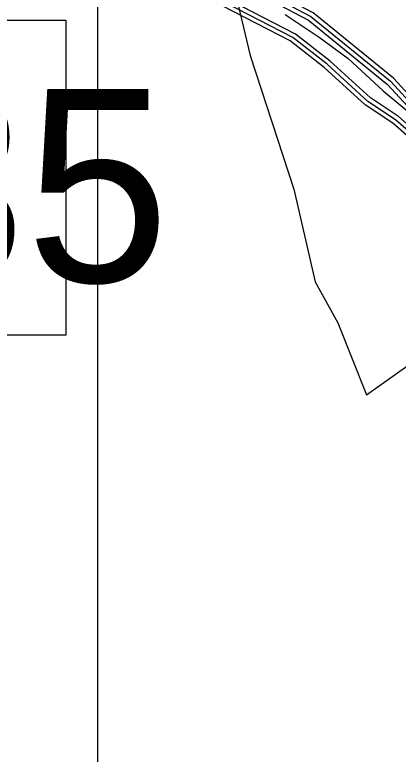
# Model space of a CAD drawing. Extents: x 1551653 to 1702041, y 811336 to 920032.
# Drawn here: x 1576282 to 1579832, y 822567 to 829412 of the extents above; entities that cross this region are included whole.
import ezdxf

# ---------------------------------------------------------------- set-up
doc = ezdxf.new("R2010")
doc.units = 0
for name, color, linetype in [('Old_Level_3', 7, 'Continuous'), ('Old_Level_48', 7, 'Continuous'), ('Old_Level_49', 7, 'Continuous'), ('Old_Level_52', 7, 'Continuous'), ('Old_Level_60', 7, 'Continuous'), ('Old_Level_61', 7, 'Continuous'), ('Old_Level_63', 7, 'Continuous')]:
    doc.layers.add(name, color=color, linetype=linetype)

msp = doc.modelspace()

# ---------------------------------------------------------------- linework, layer by layer
at = {"layer": 'Old_Level_3'}
msp.add_lwpolyline([(1576754.121, 826444.537), (1569917.605, 826444.537), (1569917.605, 829363.138), (1576754.121, 829363.138), (1576754.121, 826444.537)], dxfattribs=at)
at = {"layer": 'Old_Level_48'}
msp.add_lwpolyline([(1578264.179, 829868.445), (1578460.283, 829033.779), (1578866.497, 827796.903), (1579062.601, 826940.604), (1579272.712, 826560.026), (1579538.853, 825894.016), (1580015.104, 826233.818), (1580561.393, 826641.579), (1581275.771, 827130.893), (1581878.089, 827470.694), (1583334.859, 828231.849), (1583783.095, 828462.913), (1584777.621, 828666.794), (1585435.969, 828829.899)], dxfattribs=at)
at = {"layer": 'Old_Level_49'}
msp.add_lwpolyline([(1578264.179, 829868.445), (1578460.283, 829033.779), (1578866.497, 827796.903), (1579062.601, 826940.604), (1579272.712, 826560.026), (1579538.853, 825894.016), (1580015.104, 826233.818), (1580561.393, 826641.579), (1581275.771, 827130.893), (1581878.089, 827470.694), (1583334.859, 828231.849), (1583783.095, 828462.913), (1584777.621, 828666.794), (1585435.969, 828829.899)], dxfattribs=at)
at = {"layer": 'Old_Level_52'}
msp.add_lwpolyline([(1578786.159, 829413.497), (1579099.589, 829205.907), (1579368.874, 829007.151), (1579691.133, 828706.808), (1580002.356, 828450.634)], dxfattribs=at)
at = {"layer": 'Old_Level_60'}
for points in [[(1580668.489, 826375.173), (1580662.542, 826559.104), (1580637.526, 826592.477), (1580565.552, 827335.791), (1580330.563, 827832.94), (1580035.493, 828186.91), (1579780.511, 828408.726), (1579524.503, 828578.047), (1579146.49, 828923.868), (1578832.555, 829169.777), (1577169.48, 830027.458), (1576789.518, 830274.751), (1576740.511, 830344.725), (1576649.468, 830385.941), (1576262.534, 830718.791), (1576204.505, 830742.987)], [(1581965.546, 823873.742), (1581867.531, 824016.869), (1581706.565, 824377.965), (1581658.583, 824520.118), (1581561.49, 824722.3), (1581505.511, 824930.222), (1581481.52, 824947.19), (1581281.492, 825574.854), (1581208.493, 825717.52), (1581026.51, 826338.418), (1580929.52, 827157.754), (1580890.56, 827322.616), (1580647.573, 827852.778), (1580418.53, 828139.8), (1579786.56, 828825.494), (1579044.476, 829428.142), (1578498.525, 829718.189)]]:
    msp.add_lwpolyline(points, dxfattribs=at)
at = {"layer": 'Old_Level_61'}
for points in [[(1575232.25, 832153.848), (1576286.423, 831078.042), (1576420.22, 830981.412), (1576874.923, 830556.39), (1577260.01, 830272.137), (1577629.617, 830044.375), (1578139.171, 829784.779), (1578463.974, 829645.958), (1579000.082, 829361.141), (1579731.606, 828767.054), (1580357.732, 828087.665), (1580578.881, 827810.537), (1580814.486, 827296.472), (1580850.575, 827143.81), (1580947.052, 826329.036), (1581131.701, 825695.015), (1581207.776, 825543.328), (1581429.027, 824906.641), (1581484.288, 824701.487), (1581584.354, 824489.873)], [(1581584.354, 824489.873), (1581455.991, 824588.144), (1581392.425, 824757.158), (1581240.994, 825140.503), (1581162.459, 825265.738), (1581148.926, 825332.893), (1580884.921, 825854.29), (1580746.818, 826297.868), (1580748.459, 826373.43), (1580727.236, 826580.482), (1580695.043, 826620.005), (1580645.215, 827343.48), (1580402.844, 827867.132), (1580096.906, 828238.123), (1579833.004, 828469.062), (1579573.921, 828641.306), (1579200.521, 828982.872), (1578881.87, 829232.779), (1577209.773, 830096.715), (1576846.113, 830333.345), (1576806.025, 830390.605), (1576692.939, 830454.069), (1576314.72, 830779.436), (1576266.738, 830835.312)], [(1581859.226, 822464.779), (1581860.559, 823042.871), (1581623.416, 824022.2), (1581590.813, 824123.65), (1581495.976, 824449.99), (1581415.801, 824576.713), (1581398.987, 824622.593), (1581355.926, 824740.498), (1581203.777, 825125.842), (1581124.012, 825251.641), (1581098.278, 825306.493), (1580847.704, 825839.167), (1580706.628, 826292.229), (1580708.474, 826374.302), (1580727.236, 826580.482), (1580695.043, 826620.005), (1580605.333, 827339.635), (1580366.754, 827850.01), (1580066.251, 828212.542), (1579806.757, 828438.919), (1579549.212, 828609.677), (1579173.454, 828953.395), (1578857.264, 829201.252), (1577189.575, 830062.061)], [(1578481.301, 829682.048), (1579022.228, 829394.616), (1579759.083, 828796.274), (1580388.182, 828113.758), (1580613.227, 827831.658), (1580852.523, 827309.544), (1580890.047, 827150.782), (1580986.832, 826333.701), (1581170.149, 825706.293), (1581244.582, 825559.117), (1581467.269, 824918.432), (1581522.838, 824711.893), (1581621.468, 824504.995), (1581668.63, 824365.15), (1581831.031, 824000.567), (1581926.381, 823860.209), (1581932.635, 823762.707), (1581968.314, 823690.118), (1582163.421, 823013.344), (1582158.705, 822651.017), (1582054.026, 822319.807)]]:
    msp.add_lwpolyline(points, dxfattribs=at)
at = {"layer": 'Old_Level_63'}
msp.add_lwpolyline([(1577049.889, 831307.151), (1641328.558, 831307.151), (1641328.558, 811336.298), (1577049.889, 811336.298), (1577049.889, 831307.151)], dxfattribs=at)

# ---------------------------------------------------------------- texts
at = {"layer": 'Old_Level_3'}
msp.add_text('B-3835', height=1788.0542, dxfattribs=at).set_placement((1570003.524, 826937.36))

doc.saveas('drawing.dxf')
